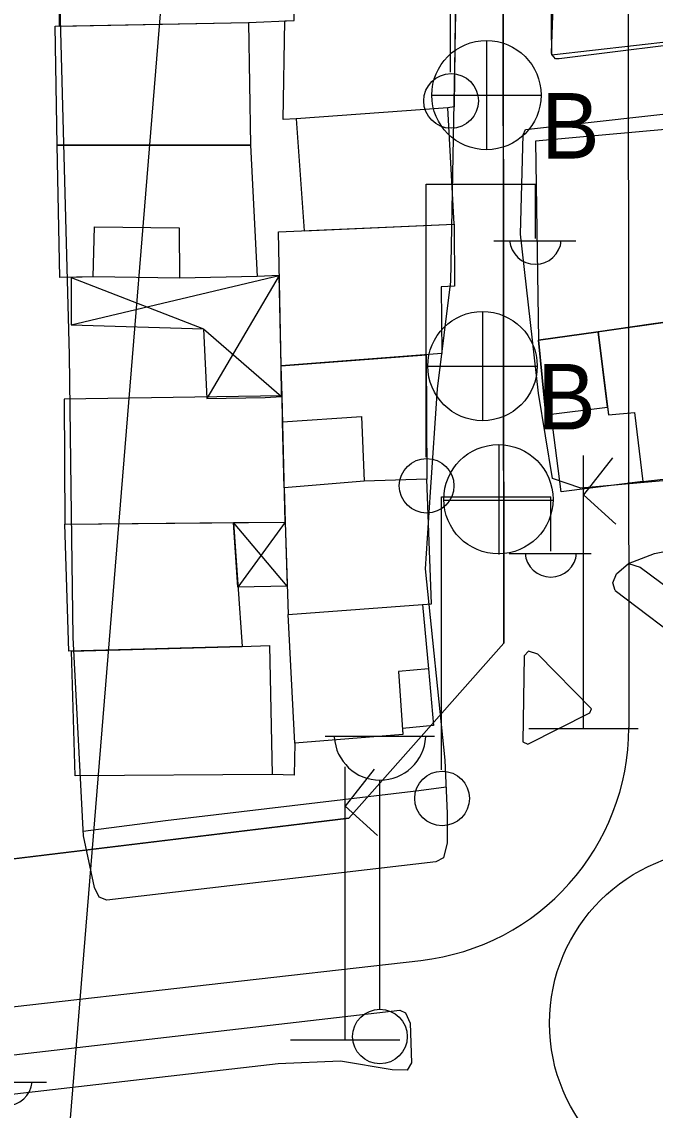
# Model space of a CAD drawing. Extents: x 417997 to 421451, y 4451742 to 4455216.
# Drawn here: x 419762.1 to 419802.6, y 4453696.8 to 4453766.5 of the extents above; entities that cross this region are included whole.
import ezdxf

# ---------------------------------------------------------------- set-up
doc = ezdxf.new("R2010")
doc.units = 0
for name, color, linetype in [('ADAKENARI', 7, 'Continuous'), ('B_Mesken', 7, 'Continuous'), ('B_Sundurma', 7, 'Continuous'), ('B_Teras', 7, 'Continuous'), ('KALDIRIM', 7, 'Continuous'), ('PL_TİCK', 7, 'Continuous'), ('S_Cad_Sok_Lambasi', 7, 'Continuous'), ('S_Elektrik_Diregi', 7, 'Continuous'), ('S_Kara_Demy_Trafik_Sinyal', 7, 'Continuous'), ('S_Rogar_Kapagi', 7, 'Continuous'), ('S_Rogar_Kapagi_Buski', 7, 'Continuous'), ('Sinir_Duvar_tek_tarafa_ait', 7, 'Continuous'), ('SN_KENTSEL_DONUSUM', 7, 'Continuous'), ('TR_TİCK', 7, 'Continuous'), ('Yol_Kaldirim_kenari_bordurtasi', 7, 'Continuous'), ('Yol_Sose', 7, 'Continuous')]:
    doc.layers.add(name, color=color, linetype=linetype)

msp = doc.modelspace()

# ---------------------------------------------------------------- linework, layer by layer
at = {"layer": 'ADAKENARI'}
for p, q in [((419792.842, 4453834.441), (419792.923, 4453726.698)), ((419792.842, 4453834.441), (419792.923, 4453726.698)), ((419783.003, 4453715.493), (419792.923, 4453726.698)), ((419783.003, 4453715.493), (419792.923, 4453726.698)), ((419783.003, 4453715.493), (419638.849, 4453697.985)), ((419783.003, 4453715.493), (419638.849, 4453697.985))]:
    msp.add_line(p, q, dxfattribs=at)
at = {"layer": 'B_Mesken'}
for points in [[(419805.605, 4453775.555), (419805.521, 4453776.214), (419795.851, 4453775.54), (419795.971, 4453764.386), (419806.482, 4453765.593)], [(419764.487, 4453774.318), (419764.467, 4453766.227), (419776.584, 4453766.472), (419779.514, 4453766.588), (419779.475, 4453768.623), (419778.617, 4453768.547), (419778.45, 4453770.872), (419775.98, 4453770.972), (419776.036, 4453774.417), (419775.195, 4453774.331)], [(419779.632, 4453760.3), (419778.803, 4453760.239), (419778.917, 4453766.564), (419779.514, 4453766.588), (419779.475, 4453768.623), (419789.74, 4453769.132), (419789.717, 4453768.65), (419789.839, 4453768.674), (419789.741, 4453761.055), (419789.344, 4453760.992)], [(419764.339, 4453758.605), (419764.208, 4453766.222), (419776.584, 4453766.472), (419776.704, 4453758.603)], [(419779.632, 4453760.3), (419780.137, 4453753.12), (419789.756, 4453753.553), (419789.344, 4453760.992)], [(419803.49, 4453759.631), (419794.947, 4453758.853), (419795.151, 4453746.119), (419805.091, 4453747.511)], [(419766.637, 4453750.164), (419764.491, 4453750.118), (419764.339, 4453758.605), (419776.704, 4453758.603), (419777.128, 4453750.193), (419772.159, 4453750.074)], [(419778.668, 4453744.476), (419778.494, 4453753.046), (419789.756, 4453753.553), (419789.779, 4453749.576), (419788.923, 4453749.534), (419788.966, 4453745.256)], [(419810.024, 4453738.002), (419808.573, 4453747.508), (419807.397, 4453747.307), (419807.345, 4453747.826), (419805.091, 4453747.511), (419802.341, 4453747.126), (419798.961, 4453746.652), (419799.633, 4453741.336), (419801.287, 4453741.468), (419801.829, 4453737.061)], [(419801.829, 4453737.061), (419796.592, 4453736.393), (419795.953, 4453741.36), (419795.62, 4453741.318), (419795.151, 4453746.119), (419798.961, 4453746.652), (419799.573, 4453741.81), (419799.633, 4453741.336), (419801.287, 4453741.468)], [(419787.95, 4453745.179), (419788.001, 4453737.199), (419783.993, 4453737.08), (419778.868, 4453736.641), (419778.768, 4453740.884), (419778.729, 4453742.536), (419778.668, 4453744.476)], [(419764.787, 4453742.331), (419764.827, 4453734.33), (419778.92, 4453734.45), (419778.729, 4453742.536)], [(419788.001, 4453737.199), (419783.993, 4453737.08), (419778.868, 4453736.641), (419778.92, 4453734.45), (419779.129, 4453728.536), (419788.302, 4453729.217)], [(419775.623, 4453734.422), (419776.166, 4453726.481), (419765.087, 4453726.187), (419764.827, 4453734.33)], [(419788.433, 4453721.428), (419786.441, 4453721.24), (419786.469, 4453720.851), (419779.547, 4453720.287), (419779.129, 4453728.536), (419787.721, 4453729.174), (419788.098, 4453725.052)], [(419776.166, 4453726.481), (419777.935, 4453726.538), (419778.106, 4453718.289), (419765.477, 4453718.201), (419765.238, 4453726.191)]]:
    msp.add_lwpolyline(points, close=True, dxfattribs=at)
at = {"layer": 'B_Sundurma'}
for p, q in [((419765.23, 4453747.094), (419778.551, 4453750.258)), ((419765.23, 4453750.134), (419773.69, 4453746.842)), ((419778.551, 4453750.258), (419773.904, 4453742.365)), ((419773.69, 4453746.842), (419778.704, 4453742.508)), ((419779.065, 4453730.35), (419775.623, 4453734.422)), ((419778.92, 4453734.45), (419775.905, 4453730.292))]:
    msp.add_line(p, q, dxfattribs=at)
for points in [[(419765.23, 4453750.134), (419765.23, 4453747.094), (419773.69, 4453746.842), (419773.904, 4453742.365), (419777.653, 4453742.438), (419778.704, 4453742.508), (419778.668, 4453744.476), (419778.551, 4453750.258), (419777.128, 4453750.193), (419772.159, 4453750.074), (419766.637, 4453750.164)], [(419778.92, 4453734.45), (419779.065, 4453730.35), (419775.905, 4453730.292), (419775.623, 4453734.422)]]:
    msp.add_lwpolyline(points, close=True, dxfattribs=at)
at = {"layer": 'B_Teras'}
for points in [[(419766.637, 4453750.164), (419766.71, 4453753.362), (419772.132, 4453753.313), (419772.159, 4453750.074)], [(419799.573, 4453741.81), (419798.961, 4453746.652), (419795.151, 4453746.119), (419795.62, 4453741.318)], [(419778.868, 4453736.641), (419778.768, 4453740.884), (419783.818, 4453741.214), (419783.993, 4453737.08)], [(419779.547, 4453720.287), (419779.129, 4453728.536), (419787.721, 4453729.174), (419788.098, 4453725.052), (419786.177, 4453724.873), (419786.469, 4453720.851)]]:
    msp.add_lwpolyline(points, close=True, dxfattribs=at)
at = {"layer": 'KALDIRIM'}
for p, q in [((419800.891, 4453769.91), (419800.927, 4453721.29)), ((419800.891, 4453769.91), (419800.927, 4453721.29)), ((419654.937, 4453691.272), (419787.623, 4453706.375)), ((419654.937, 4453691.272), (419787.623, 4453706.375))]:
    msp.add_line(p, q, dxfattribs=at)
msp.add_arc((419785.927, 4453721.279), 15, 276.49381, 0.04273, dxfattribs=at)
msp.add_arc((419785.927, 4453721.279), 15, 276.49381, 0.04273, dxfattribs=at)
at = {"layer": 'PL_TİCK'}
msp.add_lwpolyline([(419652.427, 4453699.634), (419783.003, 4453715.493), (419792.923, 4453726.698), (419792.89, 4453770.884), (419659.426, 4453755.693), (419655.515, 4453724.361), (419652.427, 4453699.634)], dxfattribs=at)
msp.add_lwpolyline([(419652.427, 4453699.634), (419783.003, 4453715.493), (419792.923, 4453726.698), (419792.89, 4453770.884), (419659.426, 4453755.693), (419655.515, 4453724.361), (419652.427, 4453699.634)], dxfattribs=at)
at = {"layer": 'S_Cad_Sok_Lambasi'}
for p, q in [((419781.5, 4453720.746), (419788.5, 4453720.746)), ((419785, 4453703.246), (419785, 4453717.921))]:
    msp.add_line(p, q, dxfattribs=at)
msp.add_circle((419785, 4453701.496), 1.75, dxfattribs=at)
msp.add_arc((419785, 4453720.85), 2.929, 183.298, 356.90719, dxfattribs=at)
at = {"layer": 'S_Elektrik_Diregi'}
for p, q in [((419789.516, 4453763.273), (419789.516, 4453780.773)), ((419787.952, 4453738.617), (419787.952, 4453756.117)), ((419787.952, 4453756.117), (419794.952, 4453756.117)), ((419794.952, 4453752.617), (419794.952, 4453756.117)), ((419792.292, 4453752.477), (419797.542, 4453752.477)), ((419788.938, 4453718.582), (419788.938, 4453736.082)), ((419788.938, 4453736.082), (419795.938, 4453736.082)), ((419795.938, 4453732.582), (419795.938, 4453736.082)), ((419793.278, 4453732.442), (419798.528, 4453732.442)), ((419758.406, 4453698.561), (419763.656, 4453698.561))]:
    msp.add_line(p, q, dxfattribs=at)
for centre in [(419789.552, 4453761.438), (419787.988, 4453736.782), (419788.974, 4453716.746)]:
    msp.add_circle(centre, 1.75, dxfattribs=at)
for centre in [(419794.952, 4453752.63), (419795.939, 4453732.595), (419761.067, 4453698.714)]:
    msp.add_arc(centre, 1.658, 184.83843, 355.14641, dxfattribs=at)
at = {"layer": 'S_Kara_Demy_Trafik_Sinyal'}
for p, q in [((419798.024, 4453721.225), (419798.024, 4453738.726)), ((419799.879, 4453738.573), (419798.024, 4453736.193)), ((419798.024, 4453736.193), (419800.095, 4453734.322)), ((419794.524, 4453721.225), (419801.524, 4453721.225)), ((419782.772, 4453701.28), (419782.772, 4453718.78)), ((419784.627, 4453718.627), (419782.772, 4453716.247)), ((419782.772, 4453716.247), (419784.844, 4453714.376)), ((419779.272, 4453701.28), (419786.272, 4453701.28))]:
    msp.add_line(p, q, dxfattribs=at)
at = {"layer": 'S_Rogar_Kapagi'}
for p, q in [((419792.635, 4453732.387), (419792.635, 4453739.387)), ((419789.065, 4453735.852), (419796.065, 4453735.852))]:
    msp.add_line(p, q, dxfattribs=at)
msp.add_circle((419792.582, 4453735.916), 3.5, dxfattribs=at)
at = {"layer": 'S_Rogar_Kapagi_Buski'}
for p, q in [((419791.814, 4453765.312), (419791.814, 4453758.312)), ((419788.314, 4453761.812), (419795.314, 4453761.812)), ((419791.564, 4453747.953), (419791.564, 4453740.953)), ((419788.064, 4453744.453), (419795.064, 4453744.453))]:
    msp.add_line(p, q, dxfattribs=at)
for centre in [(419791.814, 4453761.812), (419791.564, 4453744.453)]:
    msp.add_circle(centre, 3.5, dxfattribs=at)
at = {"layer": 'Sinir_Duvar_tek_tarafa_ait'}
msp.add_lwpolyline([(419779.547, 4453720.287), (419779.498, 4453718.245), (419778.106, 4453718.289)], dxfattribs=at)
at = {"layer": 'SN_KENTSEL_DONUSUM'}
msp.add_line((419764.634, 4453689.37), (419774.681, 4453812.81), dxfattribs=at)
msp.add_line((419764.634, 4453689.37), (419774.681, 4453812.81), dxfattribs=at)
at = {"layer": 'TR_TİCK'}
msp.add_lwpolyline([(419652.427, 4453699.634), (419783.003, 4453715.493), (419792.923, 4453726.698), (419792.89, 4453770.884), (419659.426, 4453755.693), (419655.515, 4453724.361), (419652.427, 4453699.634)], dxfattribs=at)
msp.add_lwpolyline([(419652.427, 4453699.634), (419783.003, 4453715.493), (419792.923, 4453726.698), (419792.89, 4453770.884), (419659.426, 4453755.693), (419655.515, 4453724.361), (419652.427, 4453699.634)], dxfattribs=at)
at = {"layer": 'Yol_Kaldirim_kenari_bordurtasi'}
for points in [[(419800.915, 4453731.809), (419801.66, 4453731.557), (419810.837, 4453724.744), (419823.969, 4453716.755), (419825.384, 4453716.136), (419842.424, 4453717.327), (419866.283, 4453719.138)], [(419789.23, 4453717.473), (419787.487, 4453717.24), (419771.267, 4453715.306), (419766.478, 4453714.695), (419766.002, 4453714.638)]]:
    msp.add_lwpolyline(points, dxfattribs=at)
at = {"layer": 'Yol_Sose'}
for points in [[(419765.119, 4453745.164), (419764.294, 4453776.274), (419764.347, 4453809.234), (419763.601, 4453844.817), (419763.628, 4453845.07), (419763.721, 4453845.429), (419763.882, 4453845.637), (419764.133, 4453845.794)], [(419764.133, 4453845.794), (419793.556, 4453845.119), (419793.901, 4453845.055), (419794.038, 4453844.896), (419792.653, 4453817.418), (419791.046, 4453801.459), (419790.012, 4453776.306), (419789.507, 4453749.875), (419788.655, 4453742.998)], [(419795.978, 4453764.493), (419796.773, 4453786.87), (419796.886, 4453787.057), (419796.995, 4453787.1)], [(419862.362, 4453772.511), (419862.282, 4453772.152), (419862.117, 4453772.03), (419827.267, 4453767.992), (419796.475, 4453764.129)], [(419795.143, 4453742.71), (419794, 4453752.901), (419794.165, 4453759.268), (419794.321, 4453759.618), (419818.389, 4453762.307), (419861.511, 4453767.187), (419863.19, 4453767.382), (419863.316, 4453767.372), (419863.52, 4453767.303), (419863.639, 4453766.954), (419864.682, 4453747.471), (419864.735, 4453746.41), (419864.694, 4453746.192), (419864.318, 4453745.55)], [(419796.475, 4453764.129), (419796.24, 4453764.126), (419796.021, 4453764.392), (419795.978, 4453764.493)], [(419765.227, 4453736.615), (419765.119, 4453745.164)], [(419864.318, 4453745.55), (419833.977, 4453741.631), (419808.625, 4453737.586), (419797.86, 4453736.62), (419796.044, 4453737.243), (419795.143, 4453742.71)], [(419788.655, 4453742.998), (419788.212, 4453736.372)], [(419765.348, 4453727.062), (419765.227, 4453736.615)], [(419788.212, 4453736.372), (419787.883, 4453731.456)], [(419800.053, 4453730.078), (419799.901, 4453730.563), (419800.15, 4453731.132), (419800.915, 4453731.809), (419802.572, 4453732.439), (419815.302, 4453734.96), (419821.822, 4453736.015)], [(419800.053, 4453730.078), (419805.071, 4453726.272), (419808.354, 4453723.914), (419811.682, 4453721.816), (419821.15, 4453715.947), (419824.327, 4453714.155), (419826.353, 4453713.954), (419837.9, 4453714.982), (419865.6, 4453717.111), (419866.266, 4453718.392), (419866.285, 4453719.202), (419865.123, 4453735.556)], [(419787.883, 4453731.456), (419789.16, 4453719.212), (419789.298, 4453715.775), (419789.308, 4453713.907), (419789.072, 4453712.943), (419788.578, 4453712.686), (419767.513, 4453710.23), (419767.025, 4453710.433), (419766.727, 4453711.048), (419766.017, 4453714.356), (419765.348, 4453727.062)], [(419795.112, 4453725.993), (419794.504, 4453726.194), (419794.234, 4453725.888)], [(419794.234, 4453725.888), (419794.147, 4453720.375), (419794.461, 4453720.219), (419798.431, 4453722.236), (419798.552, 4453722.496), (419795.112, 4453725.993)], [(419694.319, 4453692.061), (419711.453, 4453694.273), (419737.36, 4453697.37), (419758.393, 4453699.951), (419786.26, 4453703.182), (419786.633, 4453703.004), (419786.935, 4453702.346), (419787.022, 4453699.806), (419786.738, 4453699.337), (419785.787, 4453699.354), (419782.475, 4453699.918), (419778.49, 4453699.754), (419755.306, 4453697.075), (419735.258, 4453694.728), (419704.611, 4453690.993), (419694.293, 4453689.681)]]:
    msp.add_lwpolyline(points, dxfattribs=at)
msp.add_circle((419806.992, 4453702.347), 11.139, dxfattribs=at)

# ---------------------------------------------------------------- texts
at = {"layer": 'S_Rogar_Kapagi_Buski'}
for p in [(419795.314, 4453757.747), (419795.064, 4453740.388)]:
    msp.add_text('B', height=4.2, dxfattribs=at).set_placement(p)

doc.saveas('drawing.dxf')
